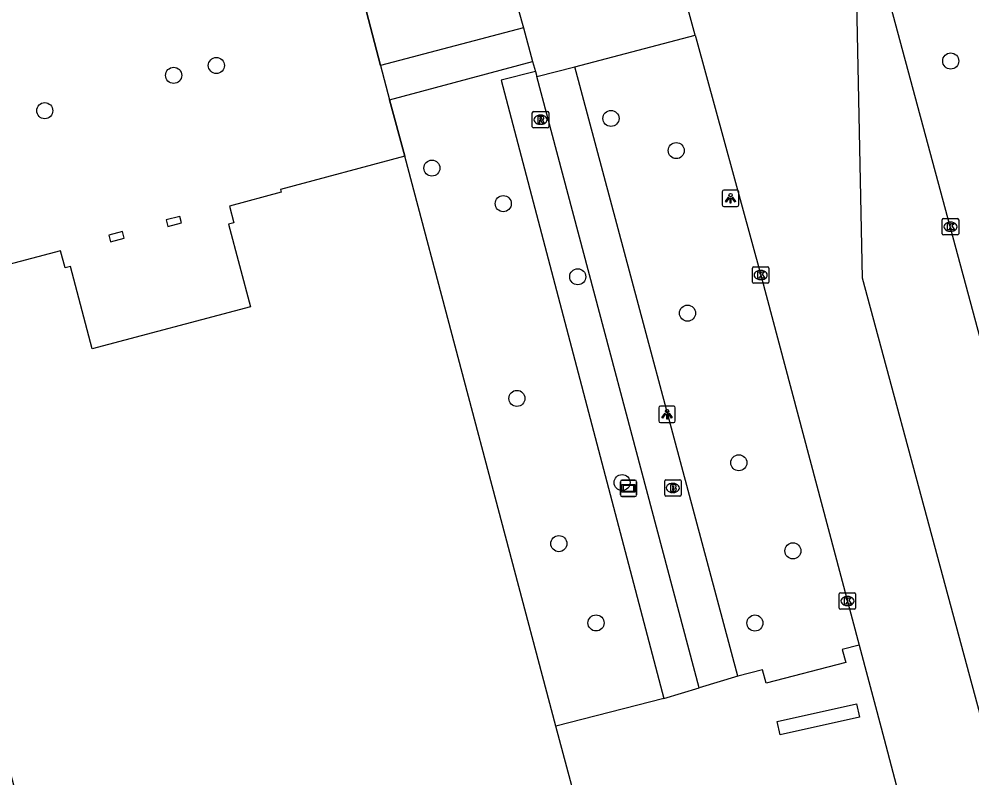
# Model space of a CAD drawing. Extents: x 159053 to 160041, y 380450 to 381422.
# Drawn here: x 159261.2 to 159319.2, y 380642.3 to 380688.5 of the extents above; entities that cross this region are included whole.
import ezdxf

# ---------------------------------------------------------------- set-up
doc = ezdxf.new("R2010")
doc.units = 0
for name, color, linetype in [('IMGEO_Boom', 7, 'Continuous'), ('IMGEO_Brandkraan', 7, 'Continuous'), ('IMGEO_Groenvoorziening', 7, 'Continuous'), ('IMGEO_Hek', 7, 'Continuous'), ('IMGEO_Kolk', 7, 'Continuous'), ('IMGEO_Lichtpunt', 7, 'Continuous'), ('IMGEO_Pand', 7, 'Continuous'), ('IMGEO_Parkeervlak_open', 7, 'Continuous'), ('IMGEO_Rijbaan_lokaal_open', 7, 'Continuous'), ('IMGEO_Rioolput', 7, 'Continuous'), ('IMGEO_Verklikker', 7, 'Continuous'), ('IMGEO_Voetpad_open', 7, 'Continuous')]:
    doc.layers.add(name, color=color, linetype=linetype)

msp = doc.modelspace()

# ---------------------------------------------------------------- linework, layer by layer
at = {"layer": 'IMGEO_Boom'}
for centre in [(159273.228, 380685.662), (159317.916, 380685.935), (159270.63, 380685.063), (159262.786, 380682.915), (159297.242, 380682.444), (159301.213, 380680.486), (159286.346, 380679.424), (159290.689, 380677.261), (159295.219, 380672.815), (159301.901, 380670.602), (159291.519, 380665.418), (159305.022, 380661.505), (159297.92, 380660.301), (159294.071, 380656.587), (159308.314, 380656.146), (159296.333, 380651.763), (159306, 380651.759)]:
    msp.add_circle(centre, 0.489, dxfattribs=at)
at = {"layer": 'IMGEO_Brandkraan'}
for p, q in [((159300.51, 380659.545), (159300.51, 380660.397)), ((159300.585, 380660.471), (159301.437, 380660.471)), ((159300.998, 380660.251), (159301.023, 380660.251)), ((159301.511, 380660.397), (159301.511, 380659.545)), ((159301.437, 380659.471), (159300.585, 380659.471)), ((159301.021, 380659.691), (159300.996, 380659.691))]:
    msp.add_line(p, q, dxfattribs=at)
for points in [[(159300.51, 380659.545), (159300.51, 380660.397)], [(159300.585, 380660.471), (159301.437, 380660.471)], [(159300.858, 380660.171), (159300.858, 380659.771), (159301.071, 380659.771)], [(159301.089, 380660.171), (159300.858, 380660.171)], [(159301.037, 380660.09), (159300.983, 380660.09), (159300.983, 380660.014)], [(159301.511, 380660.397), (159301.511, 380659.545)], [(159301.437, 380659.471), (159300.585, 380659.471)], [(159300.983, 380660.014), (159301.036, 380660.014)], [(159301.045, 380659.938), (159300.983, 380659.938), (159300.983, 380659.857)], [(159300.983, 380659.857), (159301.045, 380659.857)]]:
    msp.add_lwpolyline(points, dxfattribs=at)
for centre, radius, start, end in [((159300.587, 380660.395), 0.0765, 91.55205, 178.44795), ((159300.587, 380660.395), 0.0765, 91.55205, 178.44795), ((159301.038, 380660.052), 0.0379, 267.82845, 90.93552), ((159301.093, 380660.026), 0.145, 59.4692, 91.53667), ((159301.118, 380660.073), 0.0922, 285.51372, 58.15012), ((159301.435, 380660.395), 0.0765, 1.55205, 88.44795), ((159301.435, 380660.395), 0.0765, 1.55205, 88.44795), ((159300.587, 380659.547), 0.0765, 181.55205, 268.44795), ((159300.587, 380659.547), 0.0765, 181.55205, 268.44795), ((159301.046, 380659.897), 0.0404, 269.87594, 90.50774), ((159301.077, 380660.022), 0.251, 268.66757, 293.53466), ((159301.123, 380659.881), 0.105, 301.31148, 78.98903), ((159301.435, 380659.547), 0.0765, 271.55205, 358.44795), ((159301.435, 380659.547), 0.0765, 271.55205, 358.44795)]:
    msp.add_arc(centre, radius, start, end, dxfattribs=at)
for centre, major_axis, ratio, start_param, end_param in [((159300.997, 380659.971), (-0.387, 0.002), 0.722429, 4.712389, 7.853982), ((159301.022, 380659.971), (-0.39, 0.002), 0.717154, 1.570796, 4.712389)]:
    msp.add_ellipse(centre, major_axis=major_axis, ratio=ratio, start_param=start_param, end_param=end_param, dxfattribs=at)
at = {"layer": 'IMGEO_Groenvoorziening'}
for points in [[(159283.225, 380685.658), (159279.105, 380701.457), (159271.265, 380699.371)], [(159292.656, 380685.296), (159290.562, 380684.764), (159300.46, 380647.17)], [(159284.702, 380680.139), (159283.768, 380683.577)]]:
    msp.add_lwpolyline(points, dxfattribs=at)
at = {"layer": 'IMGEO_Hek'}
for points in [[(159267.692, 380698.421), (159271.265, 380699.371), (159279.105, 380701.457), (159283.225, 380685.658)], [(159283.225, 380685.658), (159283.768, 380683.577)], [(159283.768, 380683.577), (159284.702, 380680.139)]]:
    msp.add_lwpolyline(points, dxfattribs=at)
at = {"layer": 'IMGEO_Kolk'}
for p, q in [((159317.4, 380675.433), (159317.4, 380676.285)), ((159317.475, 380676.359), (159318.327, 380676.359)), ((159318.401, 380676.285), (159318.401, 380675.433)), ((159317.888, 380676.139), (159317.913, 380676.139)), ((159318.327, 380675.359), (159317.475, 380675.359)), ((159317.911, 380675.579), (159317.886, 380675.579)), ((159305.927, 380673.421), (159306.779, 380673.421)), ((159305.852, 380672.495), (159305.852, 380673.347)), ((159306.34, 380673.201), (159306.365, 380673.201)), ((159306.853, 380673.347), (159306.853, 380672.495)), ((159306.779, 380672.421), (159305.927, 380672.421)), ((159306.363, 380672.641), (159306.338, 380672.641)), ((159311.13, 380652.672), (159311.13, 380653.524)), ((159311.205, 380653.598), (159312.057, 380653.598)), ((159311.618, 380653.378), (159311.643, 380653.378)), ((159312.131, 380653.524), (159312.131, 380652.672)), ((159312.057, 380652.598), (159311.205, 380652.598)), ((159311.641, 380652.818), (159311.616, 380652.818))]:
    msp.add_line(p, q, dxfattribs=at)
for points in [[(159317.4, 380675.433), (159317.4, 380676.285)], [(159317.475, 380676.359), (159318.327, 380676.359)], [(159318.401, 380676.285), (159318.401, 380675.433)], [(159317.721, 380676.059), (159317.844, 380676.059), (159317.844, 380675.908), (159317.974, 380676.059), (159318.138, 380676.059), (159317.992, 380675.908), (159318.145, 380675.659), (159317.993, 380675.659), (159317.908, 380675.823), (159317.844, 380675.756), (159317.844, 380675.659), (159317.721, 380675.659), (159317.721, 380676.059)], [(159318.327, 380675.359), (159317.475, 380675.359)], [(159305.927, 380673.421), (159306.779, 380673.421)], [(159305.852, 380672.495), (159305.852, 380673.347)], [(159306.173, 380673.121), (159306.296, 380673.121), (159306.296, 380672.97), (159306.426, 380673.121), (159306.59, 380673.121), (159306.444, 380672.97), (159306.597, 380672.721), (159306.445, 380672.721), (159306.36, 380672.885), (159306.296, 380672.818), (159306.296, 380672.721), (159306.173, 380672.721), (159306.173, 380673.121)], [(159306.853, 380673.347), (159306.853, 380672.495)], [(159306.779, 380672.421), (159305.927, 380672.421)], [(159311.13, 380652.672), (159311.13, 380653.524)], [(159311.205, 380653.598), (159312.057, 380653.598)], [(159311.451, 380653.298), (159311.574, 380653.298), (159311.574, 380653.147), (159311.704, 380653.298), (159311.868, 380653.298), (159311.722, 380653.147), (159311.875, 380652.898), (159311.723, 380652.898), (159311.638, 380653.062), (159311.574, 380652.995), (159311.574, 380652.898), (159311.451, 380652.898), (159311.451, 380653.298)], [(159312.131, 380653.524), (159312.131, 380652.672)], [(159312.057, 380652.598), (159311.205, 380652.598)]]:
    msp.add_lwpolyline(points, dxfattribs=at)
for centre, start, end in [((159317.477, 380676.283), 91.55205, 178.44795), ((159317.477, 380676.283), 91.55205, 178.44795), ((159318.325, 380676.283), 1.55205, 88.44795), ((159318.325, 380676.283), 1.55205, 88.44795), ((159317.477, 380675.435), 181.55205, 268.44795), ((159317.477, 380675.435), 181.55205, 268.44795), ((159318.325, 380675.435), 271.55205, 358.44795), ((159318.325, 380675.435), 271.55205, 358.44795), ((159305.929, 380673.345), 91.55205, 178.44795), ((159305.929, 380673.345), 91.55205, 178.44795), ((159306.777, 380673.345), 1.55205, 88.44795), ((159306.777, 380673.345), 1.55205, 88.44795), ((159305.929, 380672.497), 181.55205, 268.44795), ((159305.929, 380672.497), 181.55205, 268.44795), ((159306.777, 380672.497), 271.55205, 358.44795), ((159306.777, 380672.497), 271.55205, 358.44795), ((159311.207, 380653.522), 91.55205, 178.44795), ((159311.207, 380653.522), 91.55205, 178.44795), ((159312.055, 380653.522), 1.55205, 88.44795), ((159312.055, 380653.522), 1.55205, 88.44795), ((159311.207, 380652.674), 181.55205, 268.44795), ((159311.207, 380652.674), 181.55205, 268.44795), ((159312.055, 380652.674), 271.55205, 358.44795), ((159312.055, 380652.674), 271.55205, 358.44795)]:
    msp.add_arc(centre, 0.0765, start, end, dxfattribs=at)
for centre, major_axis, ratio, start_param, end_param in [((159317.887, 380675.859), (-0.387, 0.002), 0.722429, 4.712389, 7.853982), ((159317.912, 380675.859), (-0.39, 0.002), 0.717154, 1.570796, 4.712389), ((159306.339, 380672.921), (-0.387, 0.002), 0.722429, 4.712389, 7.853982), ((159306.364, 380672.921), (-0.39, 0.002), 0.717154, 1.570796, 4.712389), ((159311.617, 380653.098), (-0.387, 0.002), 0.722429, 4.712389, 7.853982), ((159311.642, 380653.098), (-0.39, 0.002), 0.717154, 1.570796, 4.712389)]:
    msp.add_ellipse(centre, major_axis=major_axis, ratio=ratio, start_param=start_param, end_param=end_param, dxfattribs=at)
at = {"layer": 'IMGEO_Lichtpunt'}
for p, q in [((159304.92, 380678.082), (159304.112, 380678.082)), ((159304.92, 380678.082), (159304.112, 380678.082)), ((159304.018, 380677.987), (159304.018, 380677.18)), ((159304.018, 380677.987), (159304.018, 380677.18)), ((159305.014, 380677.18), (159305.014, 380677.987)), ((159305.014, 380677.18), (159305.014, 380677.987)), ((159304.112, 380677.086), (159304.92, 380677.086)), ((159304.112, 380677.086), (159304.92, 380677.086)), ((159300.156, 380664.852), (159300.156, 380664.045)), ((159300.156, 380664.852), (159300.156, 380664.045)), ((159301.058, 380664.947), (159300.25, 380664.947)), ((159301.058, 380664.947), (159300.25, 380664.947)), ((159301.152, 380664.045), (159301.152, 380664.852)), ((159301.152, 380664.045), (159301.152, 380664.852)), ((159300.25, 380663.951), (159301.058, 380663.951)), ((159300.25, 380663.951), (159301.058, 380663.951))]:
    msp.add_line(p, q, dxfattribs=at)
for points in [[(159304.392, 380677.651), (159304.431, 380677.623), (159304.243, 380677.361), (159304.205, 380677.388), (159304.392, 380677.651)], [(159304.494, 380677.603), (159304.541, 380677.603), (159304.541, 380677.281), (159304.494, 380677.281), (159304.494, 380677.603)], [(159304.604, 380677.623), (159304.642, 380677.65), (159304.829, 380677.388), (159304.79, 380677.36), (159304.604, 380677.623)], [(159300.53, 380664.516), (159300.569, 380664.488), (159300.381, 380664.226), (159300.343, 380664.253), (159300.53, 380664.516)], [(159300.632, 380664.468), (159300.679, 380664.468), (159300.679, 380664.146), (159300.632, 380664.146), (159300.632, 380664.468)], [(159300.742, 380664.488), (159300.78, 380664.515), (159300.967, 380664.253), (159300.928, 380664.225), (159300.742, 380664.488)]]:
    msp.add_lwpolyline(points, dxfattribs=at)
for centre in [(159304.517, 380677.785), (159300.655, 380664.65)]:
    msp.add_circle(centre, 0.0994, dxfattribs=at)
for centre, start, end in [((159304.112, 380677.987), 90, 180), ((159304.112, 380677.987), 90, 180), ((159304.92, 380677.987), 0, 90), ((159304.92, 380677.987), 0, 90), ((159304.112, 380677.18), 180, 270), ((159304.112, 380677.18), 180, 270), ((159304.92, 380677.18), 270, 0), ((159304.92, 380677.18), 270, 360), ((159300.25, 380664.852), 90, 180), ((159300.25, 380664.852), 90, 180), ((159301.058, 380664.852), 0, 90), ((159301.058, 380664.852), 0, 90), ((159300.25, 380664.045), 180, 270), ((159300.25, 380664.045), 180, 270), ((159301.058, 380664.045), 270, 0), ((159301.058, 380664.045), 270, 360)]:
    msp.add_arc(centre, 0.0946, start, end, dxfattribs=at)
at = {"layer": 'IMGEO_Pand'}
for points in [[(159284.702, 380680.139), (159277.125, 380678.126), (159277.171, 380677.952), (159274.02, 380677.118), (159274.292, 380676.094), (159273.973, 380676.009), (159275.308, 380670.983), (159265.68, 380668.423), (159264.345, 380673.449), (159264.026, 380673.364), (159263.754, 380674.388), (159260.603, 380673.551), (159260.557, 380673.725), (159252.98, 380671.712), (159263.006, 380633.864)], [(159293.894, 380645.493), (159284.702, 380680.139)], [(159270.997, 380676.489), (159270.17, 380676.28), (159270.271, 380675.881), (159271.098, 380676.09), (159270.997, 380676.489)], [(159267.507, 380675.567), (159266.68, 380675.349), (159266.785, 380674.947), (159267.613, 380675.165), (159267.507, 380675.567)], [(159300.718, 380635.486), (159293.122, 380633.468), (159291.219, 380640.64), (159294.505, 380641.511), (159294.58, 380641.231), (159294.995, 380641.341), (159293.894, 380645.493)]]:
    msp.add_lwpolyline(points, dxfattribs=at)
at = {"layer": 'IMGEO_Parkeervlak_open'}
msp.add_lwpolyline([(159336.14, 380607.648), (159332.666, 380621.06), (159323.386, 380655.471), (159323.101, 380656.533), (159312.574, 380695.588)], dxfattribs=at)
at = {"layer": 'IMGEO_Rijbaan_lokaal_open'}
for points in [[(159336.14, 380607.648), (159330.357, 380606.083), (159322, 380637.712), (159312.556, 380672.723), (159312.079, 380695.474), (159312.574, 380695.588)], [(159302.372, 380687.498), (159301.944, 380689.065), (159301.269, 380691.534)], [(159302.372, 380687.498), (159302.47, 380687.141), (159306.334, 380672.999), (159312.348, 380650.409)], [(159312.348, 380650.409), (159312.934, 380648.207), (159313.334, 380646.69), (159313.861, 380644.69), (159315.246, 380639.438)]]:
    msp.add_lwpolyline(points, dxfattribs=at)
at = {"layer": 'IMGEO_Rioolput'}
for p, q in [((159292.456, 380681.94), (159292.456, 380682.792)), ((159292.531, 380682.866), (159293.383, 380682.866)), ((159293.457, 380682.792), (159293.457, 380681.94)), ((159292.967, 380682.086), (159292.942, 380682.086)), ((159292.944, 380682.646), (159292.969, 380682.646)), ((159293.383, 380681.866), (159292.531, 380681.866))]:
    msp.add_line(p, q, dxfattribs=at)
for points in [[(159292.456, 380681.94), (159292.456, 380682.792)], [(159292.531, 380682.866), (159293.383, 380682.866)], [(159293.457, 380682.792), (159293.457, 380681.94)], [(159293.045, 380682.564), (159292.793, 380682.566), (159292.793, 380682.166)], [(159292.793, 380682.166), (159292.917, 380682.166), (159292.917, 380682.328), (159292.928, 380682.328)], [(159292.971, 380682.485), (159292.917, 380682.485), (159292.917, 380682.404)], [(159292.917, 380682.404), (159292.969, 380682.404)], [(159292.975, 380682.299), (159293.046, 380682.166), (159293.186, 380682.166), (159293.121, 380682.292)], [(159293.383, 380681.866), (159292.531, 380681.866)]]:
    msp.add_lwpolyline(points, dxfattribs=at)
for centre, radius, start, end in [((159292.533, 380682.79), 0.0765, 91.55205, 178.44795), ((159292.533, 380682.79), 0.0765, 91.55205, 178.44795), ((159293.381, 380682.79), 0.0765, 1.55205, 88.44795), ((159293.381, 380682.79), 0.0765, 1.55205, 88.44795), ((159292.927, 380682.275), 0.0533, 26.02933, 88.69889), ((159292.953, 380682.593), 0.19, 274.7715, 282.96867), ((159292.977, 380682.389), 0.0964, 77.00612, 93.18647), ((159292.991, 380682.446), 0.0378, 276.66336, 79.67722), ((159293.044, 380682.454), 0.109, 350.36119, 89.41601), ((159293.042, 380682.454), 0.112, 277.58423, 350.98172), ((159293.026, 380682.239), 0.108, 29.51342, 73.79051), ((159292.533, 380681.942), 0.0765, 181.55205, 268.44795), ((159292.533, 380681.942), 0.0765, 181.55205, 268.44795), ((159293.381, 380681.942), 0.0765, 271.55205, 358.44795), ((159293.381, 380681.942), 0.0765, 271.55205, 358.44795)]:
    msp.add_arc(centre, radius, start, end, dxfattribs=at)
for centre, major_axis, ratio, start_param, end_param in [((159292.943, 380682.366), (-0.387, 0.002), 0.722429, 4.712389, 7.853982), ((159292.968, 380682.366), (-0.39, 0.002), 0.717154, 1.570796, 4.712389)]:
    msp.add_ellipse(centre, major_axis=major_axis, ratio=ratio, start_param=start_param, end_param=end_param, dxfattribs=at)
at = {"layer": 'IMGEO_Verklikker'}
for p, q in [((159297.812, 380659.547), (159297.812, 380660.347)), ((159297.812, 380660.347), (159297.812, 380659.547)), ((159297.912, 380660.447), (159298.702, 380660.447)), ((159298.702, 380660.447), (159297.912, 380660.447)), ((159298.802, 380660.347), (159298.802, 380659.547)), ((159298.802, 380659.547), (159298.802, 380660.347)), ((159298.702, 380659.447), (159297.912, 380659.447)), ((159297.912, 380659.447), (159298.702, 380659.447))]:
    msp.add_line(p, q, dxfattribs=at)
for points in [[(159297.913, 380660.179), (159298.701, 380660.179), (159298.701, 380659.715), (159297.913, 380659.715), (159297.913, 380660.179)], [(159297.978, 380660.114), (159297.978, 380659.78), (159298.636, 380659.78), (159298.636, 380660.114), (159297.978, 380660.114)]]:
    msp.add_lwpolyline(points, dxfattribs=at)
for centre, start, end in [((159297.912, 380660.347), 90, 180), ((159297.912, 380660.347), 90, 180), ((159298.702, 380660.347), 0, 90), ((159298.702, 380660.347), 360, 90), ((159297.912, 380659.547), 180, 270), ((159297.912, 380659.547), 180, 270), ((159298.702, 380659.547), 270, 0), ((159298.702, 380659.547), 270, 0)]:
    msp.add_arc(centre, 0.1, start, end, dxfattribs=at)
at = {"layer": 'IMGEO_Voetpad_open'}
for points in [[(159291.625, 380689.022), (159291.918, 380687.949)], [(159291.918, 380687.949), (159283.225, 380685.658)], [(159291.918, 380687.949), (159292.462, 380685.913)], [(159295.043, 380685.588), (159302.372, 380687.498)], [(159283.225, 380685.658), (159283.768, 380683.577)], [(159283.768, 380683.577), (159292.462, 380685.913)], [(159292.462, 380685.913), (159292.656, 380685.296)], [(159292.738, 380684.987), (159295.043, 380685.588)], [(159304.955, 380648.523), (159295.043, 380685.588)], [(159292.656, 380685.296), (159292.738, 380684.987)], [(159302.619, 380647.826), (159292.738, 380684.987)], [(159312.348, 380650.409), (159311.31, 380650.144), (159311.536, 380649.353), (159306.694, 380648.096), (159306.469, 380648.909), (159304.955, 380648.523)], [(159304.955, 380648.523), (159302.619, 380647.826)], [(159300.46, 380647.17), (159302.619, 380647.826)], [(159300.46, 380647.17), (159293.894, 380645.493)], [(159307.529, 380644.964), (159307.349, 380645.775), (159312.178, 380646.847), (159312.358, 380646.036), (159307.529, 380644.964)]]:
    msp.add_lwpolyline(points, dxfattribs=at)

doc.saveas('drawing.dxf')
